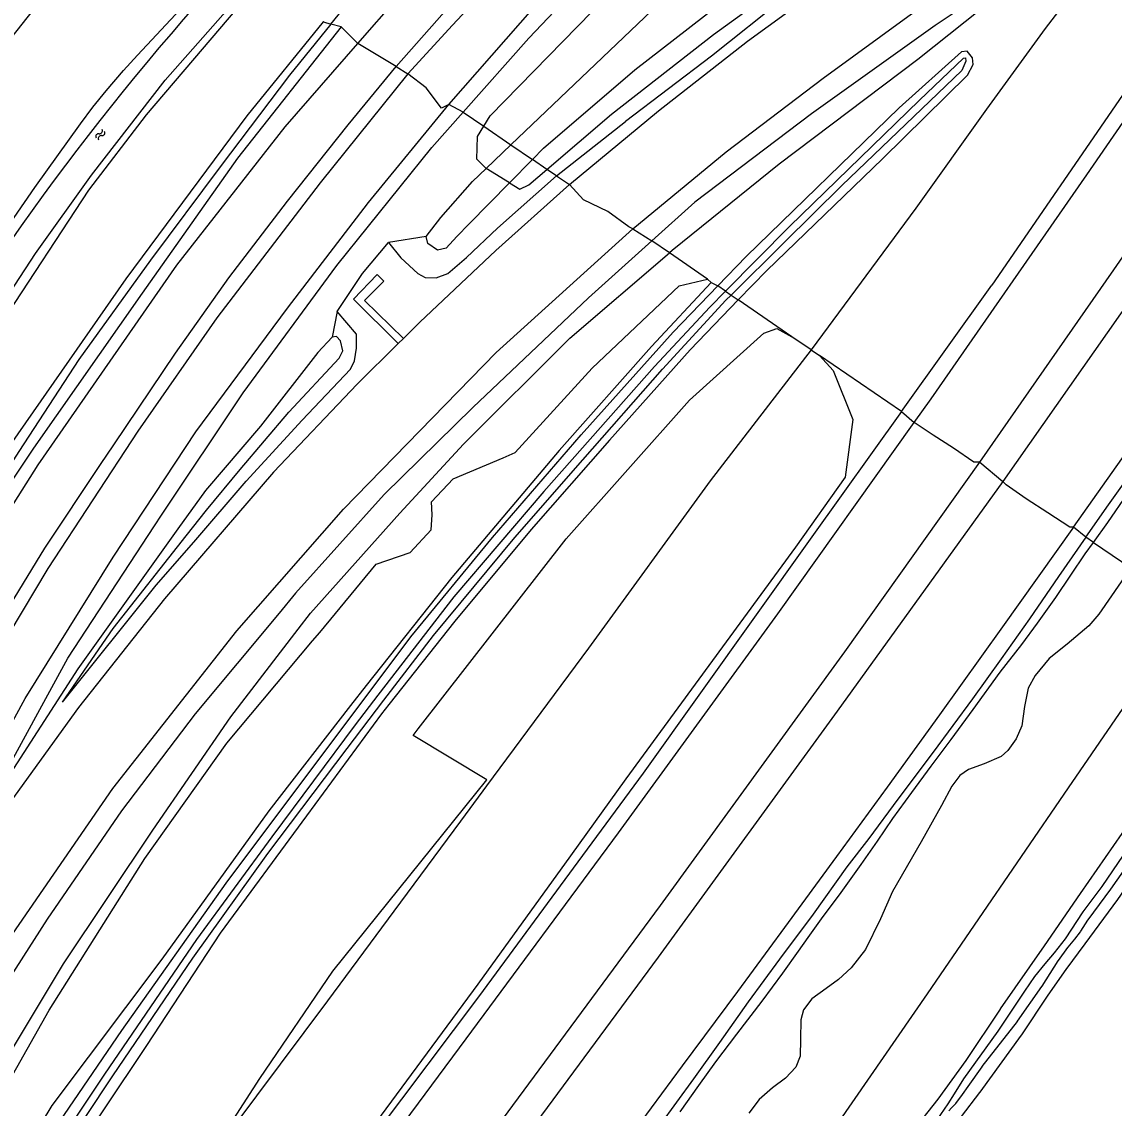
# Model space of a CAD drawing. Extents: x 135990 to 139000, y 393500 to 396000.
# Drawn here: x 136592.7 to 136752.1, y 395753.9 to 395912.3 of the extents above; entities that cross this region are included whole.
import ezdxf

# ---------------------------------------------------------------- set-up
doc = ezdxf.new("R2010")
doc.units = 0
for name, color, linetype in [('gg-knt-BGT kruinlijn', 7, 'Continuous'), ('gg-knt-bronhoudergrens', 7, 'Continuous'), ('gg-knt-onverhard', 7, 'Continuous'), ('gg-kntw-bovenkant insteek waterloop', 7, 'Continuous'), ('gg-kntw-waterlijn', 7, 'Continuous'), ('gt-symb-watersymbool', 7, 'Continuous'), ('gx-grn-maaiveld', 7, 'Continuous')]:
    doc.layers.add(name, color=color, linetype=linetype)

# ---------------------------------------------------------------- blocks, each defined once
blk = doc.blocks.new('gt0-WA')
at = {"layer": 'gt-symb-watersymbool'}
for centre, start, end in [((-0.32, 0.02), 28.0725, 151.9275), ((0.43, 0.42), 208.0725, 331.9275), ((-0.32, -0.43), 28.0725, 151.9275), ((0.43, -0.03), 208.0725, 331.9275)]:
    blk.add_arc(centre, 0.425, start, end, dxfattribs=at)

msp = doc.modelspace()

# ---------------------------------------------------------------- linework, layer by layer
at = {"layer": 'gg-knt-BGT kruinlijn'}
for p, q in [((136682.864, 395927.146), (136666.658, 395909.933)), ((136743.067, 395923.338), (136725.978, 395911.789)), ((136660.822, 395921.11), (136647.314, 395905.813)), ((136707.364, 395918.517), (136693.339, 395907.323)), ((136725.978, 395911.789), (136707.929, 395898.92)), ((136657.074, 395899.155), (136666.658, 395909.933)), ((136693.339, 395907.323), (136680.757, 395897.81)), ((136640.295, 395897.306), (136647.314, 395905.813)), ((136753.82, 395902.409), (136734.219, 395873.922)), ((136652.505, 395894.018), (136657.074, 395899.155)), ((136707.929, 395898.92), (136690.91, 395886.038)), ((136631.433, 395886.19), (136640.295, 395897.306)), ((136670.694, 395889.864), (136680.757, 395897.81)), ((136638.641, 395876.774), (136652.505, 395894.018)), ((136662.08, 395882.257), (136670.694, 395889.864)), ((136622.888, 395874.975), (136631.433, 395886.19)), ((136684.597, 395880.379), (136690.91, 395886.038)), ((136657.586, 395877.981), (136662.08, 395882.257)), ((136646.199, 395880.137), (136647.998, 395877.938)), ((136684.597, 395880.379), (136675.347, 395872.088)), ((136647.998, 395877.938), (136650.453, 395875.643)), ((136654.853, 395875.631), (136657.586, 395877.981)), ((136624.988, 395858.25), (136638.641, 395876.774)), ((136615.106, 395864.028), (136622.888, 395874.975)), ((136650.453, 395875.643), (136651.528, 395875.034)), ((136651.528, 395875.034), (136653.134, 395874.988)), ((136653.134, 395874.988), (136654.853, 395875.631)), ((136721.055, 395855.508), (136734.219, 395873.922)), ((136675.347, 395872.088), (136658.479, 395856.081)), ((136641.495, 395866.767), (136638.696, 395870.066)), ((136641.537, 395864.728), (136641.495, 395866.767)), ((136606.095, 395850.667), (136615.106, 395864.028)), ((136641.215, 395862.878), (136641.537, 395864.728)), ((136640.633, 395861.679), (136641.215, 395862.878)), ((136633.591, 395854.24), (136640.633, 395861.679)), ((136613.055, 395840.387), (136624.988, 395858.25)), ((136658.479, 395856.081), (136645.568, 395843.395)), ((136721.055, 395855.508), (136707.981, 395837.222)), ((136625.424, 395845.321), (136633.591, 395854.24)), ((136604.169, 395847.78), (136606.095, 395850.667)), ((136596.017, 395835.56), (136604.169, 395847.78)), ((136617.76, 395836.473), (136625.424, 395845.321)), ((136645.568, 395843.395), (136632.605, 395828.991)), ((136612.017, 395838.833), (136613.055, 395840.387)), ((136599.39, 395819.54), (136612.017, 395838.833)), ((136612.303, 395830.174), (136617.76, 395836.473)), ((136707.981, 395837.222), (136683.367, 395802.786)), ((136586.804, 395820.479), (136596.017, 395835.56)), ((136598.611, 395813.096), (136612.303, 395830.174)), ((136632.605, 395828.991), (136630.208, 395826.117)), ((136630.208, 395826.117), (136617.959, 395811.424)), ((136586.021, 395795.076), (136599.39, 395819.54)), ((136617.959, 395811.424), (136607.227, 395797.251)), ((136683.367, 395802.786), (136673.821, 395789.832)), ((136607.227, 395797.251), (136596.381, 395781.488)), ((136673.821, 395789.832), (136659.321, 395770.154)), ((136596.381, 395781.488), (136583.748, 395761.825)), ((136659.321, 395770.154), (136635.311, 395738.254))]:
    msp.add_line(p, q, dxfattribs=at)
for points in [[(136747.922, 395837.186), (136751.253, 395841.912), (136755.518, 395847.89), (136758.657, 395852.395), (136762.79, 395858.404), (136767.574, 395865.316), (136771.565, 395870.906), (136775.928, 395877.102), (136780.671, 395884.181), (136785.649, 395891.613), (136789.235, 395897.041), (136792.75, 395902.536), (136795.553, 395907.208), (136800.031, 395914.58), (136804.309, 395920.822), (136808.864, 395927.561), (136811.616, 395931.743), (136813.438, 395934.56)], [(136747.922, 395837.186), (136743.956, 395831.429), (136739.704, 395825.278), (136735.57, 395819.417), (136731.387, 395813.61), (136725.649, 395805.846), (136720.533, 395798.962), (136716.282, 395793.248), (136713.089, 395789.082), (136708.158, 395782.217), (136703.258, 395775.632), (136698.668, 395769.405), (136694.499, 395763.503), (136690.709, 395758.169), (136685.742, 395751.39)]]:
    msp.add_lwpolyline(points, dxfattribs=at)
at = {"layer": 'gg-knt-bronhoudergrens'}
msp.add_lwpolyline([(136553.159, 395866.573), (136560.415, 395875.5), (136567.321, 395880.105), (136571.686, 395885.504), (136574.94, 395893.127), (136579.147, 395898.764), (136589.386, 395907.816), (136594.386, 395914.089), (136615.414, 395934.842), (136625.601, 395944.896), (136638.987, 395953.502), (136649.549, 395962.199), (136653.586, 395970.593), (136654.609, 395975.394), (136657.863, 395979.682), (136661.276, 395981.032), (136666.395, 395976.747)], dxfattribs=at)
at = {"layer": 'gg-knt-onverhard'}
for points in [[(136637.772, 395912.011), (136642.485, 395917.826), (136653.238, 395930.652), (136664.312, 395942.883), (136675.989, 395954.956), (136686.593, 395965.656), (136691.445, 395969.89), (136694.64, 395972.022), (136703.408, 395976.971), (136706.051, 395979.081), (136708.227, 395982.043), (136710.351, 395985.175), (136713.118, 395989.133), (136715.758, 395992.461), (136718.891, 395995.712), (136724.024, 396000)], [(136637.772, 395912.011), (136631.715, 395904.538), (136621.621, 395891.204), (136611.473, 395877.565), (136600.999, 395863.078), (136592.235, 395849.648), (136583.996, 395836.891), (136576.079, 395823.613), (136567.976, 395808.951), (136565.729, 395804.645)]]:
    msp.add_lwpolyline(points, dxfattribs=at)
at = {"layer": 'gg-kntw-bovenkant insteek waterloop'}
msp.add_lwpolyline([(136570.98, 395840.619), (136589.752, 395868.418), (136602.452, 395887.769), (136610.89, 395898.759), (136619.026, 395908.331), (136628.043, 395918.926)], dxfattribs=at)
at = {"layer": 'gg-kntw-waterlijn'}
msp.add_lwpolyline([(136574.089, 395847.36), (136587.853, 395868.204), (136594.686, 395878.552), (136602.829, 395889.965), (136613.608, 395903.809), (136626.776, 395918.803)], dxfattribs=at)
msp.add_arc((136908.764, 395658.265), 387.674, 134.9456, 147.87703, dxfattribs=at)
at = {"layer": 'gx-grn-maaiveld'}
for p, q in [((136636.679, 395912.313), (136636.645, 395912.339)), ((136636.679, 395912.313), (136637.772, 395912.011)), ((136639.268, 395911.597), (136637.772, 395912.011)), ((136641.697, 395909.163), (136639.268, 395911.597)), ((136647.314, 395905.813), (136641.697, 395909.163)), ((136647.314, 395905.813), (136648.985, 395904.753)), ((136657.074, 395899.155), (136655.013, 395900.262)), ((136657.074, 395899.155), (136660.085, 395897.101)), ((136660.085, 395897.101), (136664.048, 395894.398)), ((136660.417, 395890.946), (136664.048, 395894.398)), ((136664.048, 395894.398), (136667.178, 395892.262)), ((136663.837, 395888.862), (136667.178, 395892.262)), ((136669.295, 395890.818), (136667.178, 395892.262)), ((136663.837, 395888.862), (136660.417, 395890.946)), ((136670.694, 395889.864), (136669.295, 395890.818)), ((136670.694, 395889.864), (136672.575, 395888.598)), ((136651.701, 395881.046), (136646.199, 395880.137)), ((136681.853, 395882.145), (136684.597, 395880.379)), ((136687.169, 395878.625), (136684.597, 395880.379)), ((136692.72, 395874.822), (136687.169, 395878.625)), ((136693.267, 395874.298), (136692.72, 395874.822)), ((136693.267, 395874.298), (136694.221, 395873.814)), ((136695.366, 395873.033), (136694.221, 395873.814)), ((136695.366, 395873.033), (136696.176, 395872.48)), ((136696.176, 395872.48), (136697.224, 395871.765)), ((136705.064, 395866.417), (136697.224, 395871.765)), ((136638.696, 395870.066), (136637.944, 395866.323)), ((136647.601, 395865.412), (136648.351, 395866.154)), ((136707.851, 395864.516), (136705.064, 395866.417)), ((136707.851, 395864.516), (136709.061, 395863.69)), ((136721.055, 395855.508), (136709.061, 395863.69)), ((136721.055, 395855.508), (136722.882, 395853.905)), ((136732.493, 395848.127), (136735.822, 395845.297)), ((136747.922, 395837.186), (136746.142, 395838.637)), ((136749.047, 395836.412), (136747.922, 395837.186)), ((136749.047, 395836.412), (136754.505, 395832.69))]:
    msp.add_line(p, q, dxfattribs=at)
for points in [[(136641.697, 395909.163), (136659.371, 395929.34), (136672.913, 395944.309), (136685.375, 395957.224), (136700.472, 395972.154), (136703.686, 395974.878), (136705.421, 395976.682), (136707.745, 395979.131), (136711.493, 395983.739), (136715.711, 395988.419), (136726.497, 395997.486), (136729.516, 396000)], [(136648.985, 395904.753), (136655.531, 395911.845), (136679.245, 395937.241), (136688.731, 395946.646), (136710.446, 395966.608), (136724.105, 395978.257), (136746.369, 395996.578), (136750.788, 396000)], [(136655.013, 395900.262), (136667.553, 395914.547), (136683.542, 395931.466), (136702.331, 395949.694), (136718.995, 395964.508), (136728.676, 395972.633), (136750.846, 395990.324), (136763.321, 396000)], [(136660.085, 395897.101), (136661.001, 395898.611), (136677.976, 395916.041), (136695.739, 395933.453), (136707.771, 395945.741), (136710.419, 395946.624), (136713.23, 395948.155), (136734.613, 395966.246), (136749.517, 395977.81), (136763.042, 395988.579), (136780.282, 396000)], [(136664.048, 395894.398), (136684.626, 395913.963), (136704.4, 395932.915), (136722.465, 395948.992), (136738.06, 395962.495), (136752.5, 395974.16), (136774.205, 395988.023), (136789.571, 395997.663), (136792.285, 396000)], [(136667.178, 395892.262), (136668.784, 395893.897), (136682.123, 395905.334), (136698.14, 395917.768), (136717.662, 395931.539), (136737.122, 395943.696), (136755.445, 395954.721), (136774.907, 395965.157), (136785.538, 395970.447), (136788.452, 395972.872), (136791.048, 395976.397), (136793.119, 395980.765)], [(136669.295, 395890.818), (136678.711, 395898.867), (136693.611, 395910.504), (136714.307, 395925.469), (136730.947, 395936.783), (136749.912, 395948.081), (136771.044, 395959.984), (136793.459, 395971.529)], [(136672.575, 395888.598), (136685.571, 395899.355), (136698.593, 395909.516), (136712.589, 395919.73), (136726.039, 395928.986), (136739.677, 395937.488), (136755.276, 395946.695), (136771.709, 395955.812), (136783.582, 395962.105), (136801.067, 395970.285)], [(136681.853, 395882.145), (136695.435, 395893.372), (136709.605, 395904.131), (136722.512, 395913.477), (136740.403, 395925.178), (136757.155, 395935.014), (136777.541, 395946.527), (136787.011, 395951.669), (136787.157, 395951.382)], [(136800.704, 395941.572), (136787.04, 395919.431), (136760.799, 395880.813), (136735.822, 395845.297)], [(136775.264, 395940.164), (136766.95, 395934.945), (136757.33, 395928.503), (136753.302, 395925.046), (136747.032, 395917.926), (136741.995, 395911.358), (136733.442, 395899.599), (136723.132, 395885.147), (136707.851, 395864.516)], [(136732.493, 395848.127), (136752.04, 395876.178), (136775.541, 395910.107), (136796.487, 395939.912)], [(136722.882, 395853.905), (136725.362, 395857.344), (136748.113, 395890.014), (136763.56, 395912.419), (136773.775, 395927.31), (136773.268, 395927.771)], [(136734.848, 395915.981), (136723.44, 395906.836), (136703.177, 395891.577), (136687.595, 395878.99), (136687.169, 395878.625)], [(136586.965, 395877.221), (136594.563, 395888.185), (136601.244, 395897.465), (136603.035, 395899.871), (136604.97, 395902.271), (136607.539, 395905.241), (136609.576, 395907.484), (136615.792, 395914.136)], [(136565.729, 395804.645), (136565.679, 395804.56), (136551.318, 395779.088), (136536.003, 395749.092), (136521.377, 395719.241), (136505.598, 395687.558), (136494.859, 395664.444), (136492.759, 395665.354), (136505.934, 395693.092), (136523.25, 395728.529), (136542.008, 395767.383), (136553.212, 395788.647), (136568.245, 395815.28), (136589.059, 395847.94), (136607.889, 395874.851), (136625.565, 395898.642), (136636.679, 395912.313)], [(136639.268, 395911.597), (136624.174, 395892.431), (136610.254, 395872.762), (136594.404, 395850.145), (136578.96, 395827.047), (136565.729, 395804.645)], [(136499.501, 395659.418), (136505.391, 395671.284), (136519.229, 395700.457), (136536.001, 395739.44), (136547.638, 395765.669), (136563.734, 395796.125), (136580.19, 395824.26), (136595.047, 395847.732), (136615.276, 395876.838), (136631.111, 395897.001), (136641.697, 395909.163)], [(136697.224, 395871.765), (136701.371, 395876.065), (136718.248, 395892.332), (136730.68, 395904.554), (136731.505, 395906.105), (136731.419, 395907.069), (136730.64, 395908.075), (136729.81, 395907.968), (136720.693, 395899.778), (136698.369, 395878.107), (136694.221, 395873.814)], [(136695.366, 395873.033), (136704.681, 395882.486), (136723.677, 395900.891), (136730.113, 395907.026), (136730.399, 395907.079), (136730.447, 395906.616), (136729.837, 395905.212), (136712.326, 395888.476), (136703.905, 395880.156), (136696.176, 395872.48)], [(136648.985, 395904.753), (136636.222, 395888.839), (136621.144, 395869.175), (136609.613, 395852.613), (136596.469, 395832.603), (136588.956, 395820.053), (136575.448, 395796.502), (136564.868, 395775.666), (136557.809, 395760.663), (136548.026, 395738.16), (136538.279, 395715.051), (136526.832, 395687.548)], [(136655.013, 395900.262), (136653.904, 395899.754), (136651.664, 395902.714), (136648.985, 395904.753)], [(136647.601, 395865.412), (136641.607, 395859.473), (136629.424, 395846.675), (136613.508, 395828.203), (136600.97, 395812.349), (136587.222, 395793.43), (136577.02, 395777.958), (136564.819, 395757.865), (136564.518, 395758.08), (136569.685, 395769.036), (136581.043, 395791.504), (136593.18, 395813.652), (136605.992, 395834.254), (136618.079, 395852.558), (136631.446, 395870.556), (136643.274, 395885.996), (136655.013, 395900.262)], [(136660.417, 395890.946), (136659.074, 395892.285), (136659.175, 395895.599), (136660.085, 395897.101)], [(136651.701, 395881.046), (136653.806, 395883.797), (136658.422, 395889.05), (136660.417, 395890.946)], [(136663.837, 395888.862), (136665.326, 395887.911), (136666.668, 395888.572), (136669.295, 395890.818)], [(136648.351, 395866.154), (136650.747, 395868.528), (136661.865, 395879.006), (136672.575, 395888.598)], [(136663.837, 395888.862), (136657.971, 395882.891), (136656.15, 395881.007), (136654.588, 395879.307), (136653.349, 395879.011), (136651.928, 395879.993), (136651.701, 395881.046)], [(136681.853, 395882.145), (136681.24, 395882.453), (136678.176, 395884.657), (136674.647, 395886.348), (136672.575, 395888.598)], [(136507.377, 395608.837), (136519.506, 395633.06), (136530.411, 395657.436), (136545.131, 395692.554), (136556.872, 395718.434), (136570.768, 395745.667), (136588.694, 395775.524), (136605.941, 395800.538), (136624.066, 395823.529), (136639.596, 395841.273), (136661.918, 395864.109), (136681.853, 395882.145)], [(136638.696, 395870.066), (136642.372, 395875.622), (136646.199, 395880.137)], [(136513.245, 395604.916), (136528.007, 395630.795), (136537.336, 395650.063), (136547.992, 395671.601), (136559.502, 395696.685), (136567.106, 395715.712), (136568.954, 395720.336), (136577.809, 395738.477), (136580.266, 395742.989), (136587.617, 395756.492), (136598.774, 395774.944), (136611.811, 395794.447), (136623.195, 395810.977), (136633.024, 395823.774), (136634.824, 395826.118), (136647.826, 395840.696), (136657.152, 395850.748), (136672.647, 395866.186), (136687.169, 395878.625)], [(136749.047, 395836.412), (136751.139, 395839.335), (136754.022, 395843.482), (136757.944, 395849.157), (136761.736, 395854.403), (136764.681, 395858.606), (136768.243, 395863.628), (136771.65, 395868.286), (136773.818, 395871.226), (136775.571, 395873.395), (136776.672, 395874.384), (136778.181, 395875.295), (136779.815, 395875.855), (136781.599, 395876.211), (136783.402, 395876.175), (136785.942, 395875.414), (136787.249, 395874.875)], [(136578.078, 395736.466), (136588.673, 395754.174), (136596.679, 395768.191), (136610.65, 395790.324), (136622.603, 395807.127), (136635.112, 395822.037), (136636.164, 395823.292), (136644.362, 395833.218), (136649.363, 395834.919), (136652.427, 395838.224), (136652.567, 395840.446), (136652.462, 395842.355), (136655.601, 395845.674), (136662.923, 395848.739), (136664.68, 395849.529), (136675.882, 395861.819), (136688.619, 395873.817), (136692.72, 395874.822)], [(136647.601, 395865.412), (136641.075, 395871.9), (136644.525, 395875.485), (136645.521, 395874.528), (136642.686, 395871.672), (136648.351, 395866.154)], [(136693.267, 395874.298), (136684.546, 395864.998), (136671.082, 395849.808), (136655.449, 395831.284), (136642.929, 395815.534), (136640.631, 395812.644), (136628.735, 395797.278), (136613.111, 395775.659), (136597.056, 395754.279), (136585.837, 395735.761)], [(136593.244, 395744.705), (136607.256, 395765.25), (136622.5, 395786.704), (136638.647, 395808.235), (136643.666, 395814.92), (136649.46, 395822.639), (136661.363, 395837.148), (136674.301, 395852.1), (136687.703, 395867.067), (136694.221, 395873.814)], [(136695.366, 395873.033), (136693.068, 395870.7), (136684.981, 395862.043), (136668.867, 395843.83), (136655.718, 395828.455), (136644.63, 395814.118), (136641.314, 395809.829), (136629.185, 395793.467), (136618.172, 395778.503), (136604.748, 395758.864), (136594.152, 395742.959)], [(136597.896, 395746.466), (136605.938, 395758.6), (136617.645, 395775.794), (136628.589, 395791.051), (136640.172, 395806.374), (136645.512, 395813.384), (136652.733, 395822.862), (136664.605, 395837.116), (136674.525, 395848.474), (136686.172, 395861.665), (136695.433, 395871.742), (136696.176, 395872.48)], [(136697.224, 395871.765), (136690.202, 395864.484), (136678.455, 395851.339), (136667.014, 395838.273), (136655.87, 395824.942), (136646.241, 395812.778), (136645.157, 395811.408), (136634.212, 395796.52), (136621.636, 395779.444), (136610.852, 395763.025), (136598.322, 395744.282)], [(136618.312, 395744.151), (136627.411, 395758.233), (136638.085, 395773.866), (136660.524, 395801.803), (136649.797, 395808.278), (136650.526, 395809.213), (136672.133, 395836.934), (136690.09, 395857.154), (136700.941, 395866.926), (136702.839, 395867.621), (136705.064, 395866.417)], [(136637.944, 395866.323), (136635.853, 395864.104), (136627.503, 395853.342), (136619.463, 395844.003), (136615.452, 395838.393), (136600.852, 395817.971), (136586.021, 395795.076)], [(136598.611, 395813.096), (136606.02, 395823.857), (136616.677, 395837.374), (136619.617, 395841.102), (136624.541, 395847.064), (136631.627, 395855.394), (136638.977, 395863.295), (136639.498, 395864.34), (136639.201, 395865.786), (136638.593, 395866.448), (136637.944, 395866.323)], [(136709.061, 395863.69), (136711.075, 395861.461), (136713.926, 395854.357), (136712.828, 395845.922), (136705.59, 395835.726), (136680.827, 395801.934), (136672.744, 395790.729), (136659.232, 395771.999), (136638.404, 395743.797), (136621.226, 395721.823), (136607.701, 395726.19), (136611.592, 395733.751), (136618.312, 395744.151)], [(136707.851, 395864.516), (136693.132, 395845.394), (136675.381, 395820.981), (136660.503, 395800.912), (136659.974, 395800.198), (136656.67, 395795.742), (136646.947, 395782.619), (136637.284, 395769.579), (136619.993, 395746.466), (136618.312, 395744.151)], [(136527.233, 395595.571), (136554.208, 395629.168), (136574.372, 395654.837), (136595.547, 395682.209), (136613.696, 395705.608), (136637.462, 395737.006), (136657.517, 395764.028), (136679.732, 395794.072), (136702.976, 395825.979), (136722.882, 395853.905)], [(136732.493, 395848.127), (136731.589, 395848.096), (136728.615, 395850.144), (136725.643, 395852.046), (136722.882, 395853.905)], [(136746.142, 395838.637), (136754.597, 395850.605), (136756.094, 395852.538)], [(136536.509, 395589.374), (136569.942, 395631.081), (136597.417, 395666.174), (136628.395, 395706.337), (136655.985, 395742.956), (136685.866, 395783.463), (136712.793, 395820.441), (136732.493, 395848.127)], [(136735.822, 395845.297), (136711.669, 395811.781), (136685.558, 395775.928), (136656.981, 395737.294), (136625.896, 395695.997), (136596, 395657.271), (136567.734, 395621.387), (136540.15, 395586.942)], [(136746.142, 395838.637), (136745.632, 395838.63), (136742.403, 395840.75), (136739.254, 395842.778), (136736.325, 395844.818), (136735.822, 395845.297)], [(136746.142, 395838.637), (136735.761, 395824.104), (136726.597, 395811.273), (136718.936, 395800.732), (136711.55, 395790.591), (136703.952, 395780.248), (136697.089, 395770.912), (136689.057, 395760.1), (136680.005, 395747.816), (136672.258, 395737.367), (136664.583, 395727.079), (136657.362, 395717.185), (136650.375, 395707.915), (136643.533, 395698.639), (136635.875, 395688.041), (136626.72, 395675.105), (136619.221, 395664.592), (136613.046, 395655.58), (136605.075, 395644.053), (136598.666, 395634.711), (136591.902, 395624.686), (136585.828, 395615.915), (136582.222, 395610.101)], [(136688.723, 395753.361), (136691.453, 395757.213), (136693.952, 395760.678), (136697.028, 395764.715), (136700.704, 395769.535), (136703.751, 395773.615), (136706.017, 395776.784), (136707.442, 395778.802), (136709.352, 395781.53), (136712.257, 395785.35), (136715.182, 395789.456), (136717.552, 395792.825), (136719.795, 395796.163), (136722.531, 395799.919), (136725.375, 395803.775), (136728.272, 395807.68), (136731.491, 395812.068), (136735.444, 395817.474), (136738.583, 395821.511), (136740.873, 395824.655), (136743.558, 395828.371), (136745.74, 395831.626), (136747.87, 395834.731), (136749.047, 395836.412)], [(136754.505, 395832.69), (136749.826, 395825.941), (136748.39, 395824.238), (136745.214, 395821.59), (136742.579, 395819.505), (136740.556, 395816.992), (136739.549, 395815.181), (136738.991, 395812.503), (136738.582, 395809.642), (136737.769, 395807.773), (136736.582, 395806.086), (136735.588, 395805.215), (136733.13, 395804.133), (136730.821, 395803.304), (136729.573, 395802.43), (136728.387, 395800.863), (136726.882, 395798.069), (136723.934, 395792.747), (136719.748, 395785.486), (136717.999, 395781.506), (136715.787, 395777.032), (136713.677, 395774.389), (136711.871, 395772.652), (136710.03, 395771.383), (136707.949, 395769.859), (136706.73, 395768.233), (136706.376, 395766.783), (136706.31, 395763.986), (136706.248, 395761.502), (136705.614, 395759.882), (136704.095, 395758.268), (136702.211, 395756.873), (136700.26, 395755.188), (136698.75, 395753.197)], [(136639.574, 395662.407), (136661.518, 395685.53), (136691.244, 395722.265), (136703.28, 395739.426), (136724.851, 395770.596), (136745.394, 395800.63), (136763.076, 395826.339)], [(136772.389, 395820.489), (136765.679, 395812.03), (136765.639, 395811.976), (136754.435, 395795.709), (136747.129, 395785.222), (136741.88, 395777.558), (136735.466, 395768.416), (136735.432, 395768.367), (136730.421, 395760.849), (136726.35, 395755.243), (136721.454, 395749.016), (136717.528, 395744.001), (136707.917, 395731.324), (136707.879, 395731.27), (136705.34, 395727.422), (136705.283, 395727.324), (136704.652, 395726.083), (136704.577, 395725.889), (136704.341, 395725.035), (136704.329, 395724.987), (136704.307, 395724.706), (136704.347, 395724.074), (136704.414, 395723.771), (136704.698, 395723.049)], [(136776.446, 395817.721), (136772.874, 395812.653), (136769.002, 395807.236), (136766.097, 395803.075), (136762.795, 395798.465), (136758.08, 395792.29), (136752.563, 395784.344), (136747.791, 395777.894), (136745.029, 395774.144), (136742.422, 395770.385), (136738.558, 395764.611), (136738.527, 395764.566), (136732.464, 395756.264), (136732.427, 395756.216), (136729.771, 395752.673), (136725.58, 395746.65)], [(136727.931, 395753.517), (136728.323, 395753.954), (136728.954, 395754.609), (136729.964, 395755.882), (136730.793, 395757.05), (136732.801, 395759.937), (136732.833, 395759.981), (136737.953, 395766.553), (136737.982, 395766.593), (136741.54, 395771.66), (136741.568, 395771.701), (136743.905, 395775.408), (136743.942, 395775.462), (136745.312, 395777.349), (136745.351, 395777.399), (136746.325, 395778.575), (136747.164, 395779.637), (136747.22, 395779.715), (136748.249, 395781.31), (136748.284, 395781.36), (136751.574, 395785.837), (136755.895, 395791.914)], [(136753.374, 395790.814), (136750.288, 395786.212), (136747.519, 395782.53), (136744.95, 395778.601), (136743.301, 395776.54), (136741.974, 395774.964), (136740.448, 395773.119), (136739.002, 395770.992), (136735.116, 395765.145), (136730.091, 395758.21), (136728.736, 395756.003), (136727.784, 395754.541), (136726.207, 395752.202)]]:
    msp.add_lwpolyline(points, dxfattribs=at)

# ---------------------------------------------------------------- block references
at = {"layer": 'gt-symb-watersymbool', "rotation": 53.82935586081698}
msp.add_blockref('gt0-WA', (136604.098, 395895.836), dxfattribs=at)

doc.saveas('drawing.dxf')
